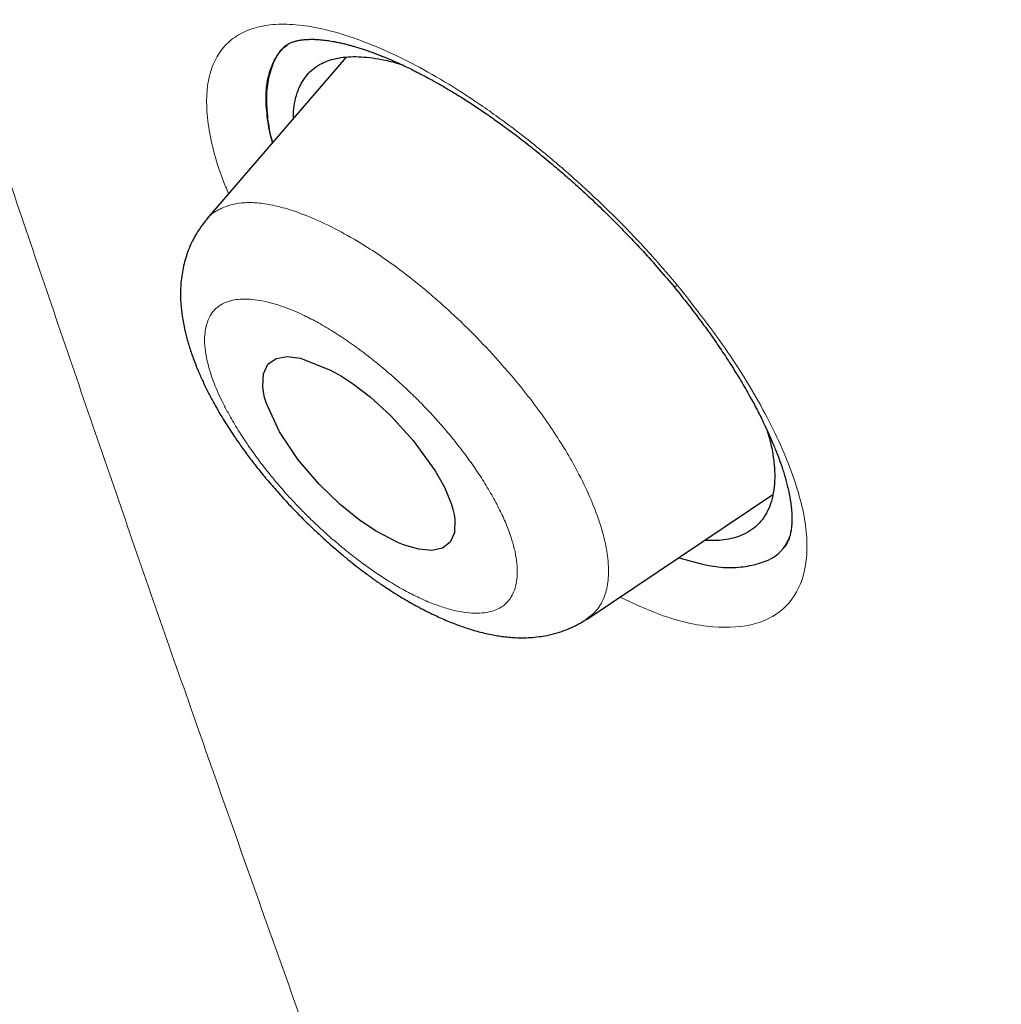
# Model space of a CAD drawing. Header units: millimetres. Extents: x 8 to 428, y 12 to 633.
# Tile 82 of 656: x 374 to 381, y 150 to 157. Entities that reach past the tile are written whole.
import ezdxf

# ---------------------------------------------------------------- set-up
doc = ezdxf.new("R2010")
doc.units = ezdxf.units.MM

msp = doc.modelspace()

# ---------------------------------------------------------------- linework, layer by layer
at = {"color": 7, "linetype": 'Continuous', "lineweight": 30}
for p, q in [((376.5335, 156.8519), (375.5481, 155.709)), ((375.5491, 155.7037), (375.551, 155.7066)), ((378.2368, 152.8791), (379.5498, 153.7611))]:
    msp.add_line(p, q, dxfattribs=at)
at = {"color": 7, "linetype": 'Continuous', "lineweight": 30, "flags": 128}
msp.add_lwpolyline([(377.2758, 153.6983), (377.2879, 153.6576), (377.2966, 153.6194), (377.3019, 153.5834), (377.2984, 153.4914), (377.268, 153.4235), (377.2138, 153.3818), (377.1382, 153.3662), (377.047, 153.3748), (376.9792, 153.3927), (376.9396, 153.4065), (376.9046, 153.4203), (376.7406, 153.5049), (376.6255, 153.5823), (376.4902, 153.6909), (376.3422, 153.8331), (376.1942, 154.0067), (376.0625, 154.2038), (375.9697, 154.4051), (375.9575, 154.4464), (375.949, 154.4855), (375.944, 154.5219), (375.9487, 154.6148), (375.981, 154.6824), (376.0382, 154.7228), (376.1161, 154.7358), (376.2104, 154.7241), (376.4277, 154.637), (376.4277, 154.637), (376.4277, 154.637), (376.4277, 154.637), (376.4277, 154.637), (376.4277, 154.637), (376.4278, 154.637), (376.4279, 154.6369), (376.4281, 154.6368), (376.4286, 154.6365), (376.4298, 154.6359), (376.434, 154.6337), (376.4481, 154.6262), (376.5004, 154.5962), (376.5862, 154.5401), (376.7032, 154.4502), (376.8476, 154.3188), (377.0074, 154.1437), (377.1626, 153.9293), (377.2276, 153.8133), (377.2758, 153.6983)], dxfattribs=at)
at = {"color": 8, "linetype": 'Continuous', "lineweight": 0}
msp.add_arc((378.8634, 155.268), 0.0358, 232.98226, 295.19058, dxfattribs=at)
at = {"color": 7, "linetype": 'Continuous', "lineweight": 30}
for points, knots in [([(417.6766, 128.7948), (417.7806, 129.4811), (417.9876, 130.8469), (417.9966, 133.1271), (417.8554, 135.5008), (417.5761, 137.9598), (417.1567, 140.7382), (416.5718, 143.8502), (415.8134, 147.2951), (414.8705, 151.2028), (413.7487, 155.5681), (412.5272, 160.3679), (411.2402, 165.2199), (409.8014, 170.1842), (408.4069, 174.4418), (407.1285, 177.944), (406.0527, 180.6406), (404.8278, 183.4145), (403.4127, 186.2721), (401.8581, 189.0438), (400.1715, 191.6963), (398.3909, 194.1861), (396.428, 196.609), (394.3524, 198.9161), (392.2226, 201.0994), (389.7096, 203.5054), (386.8115, 206.0842), (383.5396, 208.7827), (380.2767, 211.3065), (377.031, 213.6727), (373.8111, 215.871), (370.6295, 217.9002), (367.4941, 219.78), (364.3962, 221.5689), (361.3096, 223.3457), (358.2319, 225.0507), (355.1791, 226.6265), (352.1771, 228.0234), (349.2495, 229.2215), (346.4081, 230.2219), (343.6678, 230.99), (341.3537, 231.4221), (339.4535, 231.565), (337.932, 231.4903), (336.5582, 231.1733), (335.3954, 230.5551), (334.4969, 229.6107), (333.8146, 228.3247), (333.3637, 226.7673), (333.2488, 225.5146), (333.1942, 224.9183)], [0, 0, 0, 0, 0.019898, 0.0396, 0.059165, 0.078622, 0.098013, 0.123341, 0.148581, 0.173731, 0.20787, 0.241963, 0.276212, 0.310625, 0.34521, 0.362609, 0.380135, 0.397811, 0.415673, 0.433756, 0.448997, 0.464412, 0.479837, 0.495071, 0.510122, 0.52503, 0.54719, 0.569189, 0.591089, 0.61295, 0.634797, 0.656567, 0.678195, 0.699628, 0.72106, 0.742688, 0.76446, 0.786303, 0.808169, 0.830066, 0.852064, 0.874225, 0.889133, 0.904185, 0.919416, 0.934846, 0.950253, 0.965505, 0.983583, 1, 1, 1, 1]), ([(415.4672, 128.7554), (415.5524, 129.304), (415.7228, 130.4002), (415.7717, 132.2072), (415.7093, 134.0952), (415.5413, 136.0586), (415.2909, 138.0772), (414.9112, 140.5354), (414.3594, 143.4585), (413.6071, 146.8606), (412.73, 150.4732), (411.7455, 154.2814), (410.7117, 158.2604), (409.6492, 162.2604), (408.5083, 166.313), (407.2427, 170.4418), (406.0457, 173.9607), (404.9795, 176.8321), (404.1089, 179.0194), (403.1515, 181.244), (402.0894, 183.5081), (400.9022, 185.8099), (399.682, 187.948), (398.4537, 189.9009), (397.2555, 191.6557), (395.9597, 193.3898), (394.4233, 195.2724), (392.6374, 197.2709), (390.6181, 199.3571), (388.4166, 201.4825), (386.0438, 203.6311), (383.509, 205.7868), (380.9644, 207.8325), (378.4202, 209.7779), (375.6719, 211.7809), (372.7287, 213.8002), (369.6036, 215.8028), (366.5074, 217.6657), (363.4341, 219.4428), (360.371, 221.2033), (357.3289, 222.8822), (354.3265, 224.4234), (351.5786, 225.692), (349.0874, 226.7151), (346.8438, 227.5332), (344.6653, 228.2114), (342.5652, 228.7298), (340.677, 229.0435), (339.0084, 229.1529), (337.5617, 229.0677), (336.3756, 228.7839), (335.4444, 228.3266), (334.7406, 227.7452), (334.1711, 227.0114), (333.6788, 226.0508), (333.3016, 224.8355), (333.0648, 223.3559), (332.9739, 221.7573), (333.0016, 220.0693), (333.1257, 218.3131), (333.3929, 215.9028), (333.8777, 212.7951), (334.6419, 208.9558), (335.5382, 205.0443), (336.5191, 201.0914), (337.5317, 197.1245), (338.5097, 193.3649), (339.4975, 189.7791), (340.5098, 186.361), (341.6309, 182.8841), (342.7286, 179.7783), (343.7654, 177.0671), (344.702, 174.7689), (345.7261, 172.4339), (346.8399, 170.0621), (347.6832, 168.4496), (348.1051, 167.6428)], [0, 0, 0, 0, 0.011709, 0.0234, 0.035079, 0.046745, 0.058401, 0.070053, 0.08835, 0.106637, 0.124908, 0.145647, 0.166375, 0.187119, 0.207887, 0.228673, 0.249479, 0.259892, 0.270315, 0.28075, 0.291198, 0.301658, 0.31213, 0.319994, 0.327864, 0.335737, 0.343609, 0.354092, 0.364563, 0.37502, 0.38755, 0.400066, 0.41258, 0.425091, 0.437599, 0.45323, 0.468841, 0.484431, 0.499999, 0.515569, 0.531166, 0.546782, 0.562408, 0.574915, 0.587424, 0.599934, 0.612454, 0.624987, 0.635443, 0.645912, 0.656393, 0.664263, 0.672136, 0.680006, 0.687871, 0.698343, 0.708803, 0.71925, 0.729685, 0.740108, 0.750521, 0.771326, 0.792113, 0.81288, 0.833624, 0.854353, 0.875091, 0.892532, 0.909986, 0.927451, 0.944927, 0.955919, 0.966921, 0.977933, 0.988958, 1, 1, 1, 1]), ([(363.503, 218.8847), (363.5837, 218.8382), (363.7422, 218.7468), (363.9754, 218.6121), (364.1995, 218.4826), (364.4144, 218.3583), (364.6202, 218.2391), (364.8134, 218.1271), (364.9942, 218.022), (365.1631, 217.9238), (365.3238, 217.8302), (365.4764, 217.7413), (365.6209, 217.657), (365.7572, 217.5773), (365.8853, 217.5023), (366.0053, 217.432), (366.1171, 217.3664), (366.2539, 217.286), (366.419, 217.1889), (366.6844, 217.0324), (367.0219, 216.8326), (367.4334, 216.5878), (367.8502, 216.3383), (368.3802, 216.019), (369.0216, 215.6288), (369.7746, 215.1646), (370.5291, 214.6917), (371.258, 214.2271), (371.9612, 213.7717), (372.6385, 213.3265), (373.3169, 212.8739), (373.9965, 212.4139), (374.6771, 211.9463), (375.3588, 211.4712), (376.0414, 210.9884), (376.7135, 210.5064), (377.3751, 210.0256), (378.0259, 209.5465), (378.6771, 209.0607), (379.3288, 208.5683), (379.9807, 208.0692), (380.5588, 207.621), (381.0629, 207.2258), (381.4933, 206.8856), (381.9249, 206.5415), (382.3048, 206.2361), (382.6332, 205.9701), (382.9097, 205.7448), (383.1883, 205.5165), (383.471, 205.2834), (383.7492, 205.0526), (384.024, 204.8232), (384.2948, 204.5956), (384.5722, 204.3612), (384.7968, 204.1701), (384.9649, 204.0264), (385.0719, 203.9347), (385.1724, 203.8485), (385.2654, 203.7683), (385.3511, 203.6944), (385.4294, 203.6267), (385.5003, 203.5653), (385.5574, 203.5157), (385.6021, 203.4769), (385.6358, 203.4476), (385.666, 203.4213), (385.6924, 203.3984), (385.7156, 203.3781), (385.739, 203.3577), (385.7669, 203.3334), (385.8017, 203.303), (385.8439, 203.2662), (385.8926, 203.2235), (385.947, 203.1759), (386.0312, 203.102), (386.1466, 203.0006), (386.295, 202.8696), (386.4533, 202.7293), (386.6049, 202.5945), (386.7482, 202.4665), (386.8817, 202.3469), (387.0203, 202.2222), (387.1625, 202.0938), (387.3042, 201.9654), (387.4415, 201.8405), (387.5758, 201.7179), (387.7066, 201.598), (387.8334, 201.4813), (387.9519, 201.372), (388.062, 201.2701), (388.1587, 201.1803), (388.243, 201.1018), (388.3156, 201.034), (388.3844, 200.9697), (388.4526, 200.9059), (388.5232, 200.8396), (388.6132, 200.755), (388.7243, 200.6502), (388.8584, 200.5234), (389.0009, 200.388), (389.1518, 200.2441), (389.3108, 200.0918), (389.4757, 199.9329), (389.6743, 199.7408), (389.9017, 199.5192), (390.1713, 199.2545), (390.4499, 198.9783), (390.7367, 198.6913), (391.0471, 198.3776), (391.3831, 198.0341), (391.7463, 197.6578), (392.1072, 197.2785), (392.4682, 196.8936), (392.8292, 196.503), (393.1899, 196.1064), (393.5478, 195.7066), (393.9028, 195.3033), (394.2546, 194.8967), (394.6028, 194.4872), (394.946, 194.0752), (395.2839, 193.6615), (395.6165, 193.2461), (395.9439, 192.8288), (396.2663, 192.4098), (396.5609, 192.019), (396.8299, 191.6557), (397.0753, 191.3191), (397.3202, 190.9776), (397.5647, 190.6311), (397.7645, 190.343), (397.9207, 190.1151), (398.0323, 189.9508), (398.1405, 189.7905), (398.2435, 189.6366), (398.3411, 189.4897), (398.4384, 189.3423), (398.5349, 189.1951), (398.6299, 189.0492), (398.7179, 188.9131), (398.7911, 188.7994), (398.8526, 188.7035), (398.9059, 188.6201), (398.9626, 188.5308), (399.0233, 188.4346), (399.0882, 188.3314), (399.1615, 188.214), (399.2437, 188.0815), (399.3351, 187.9329), (399.4316, 187.7747), (399.552, 187.5757), (399.693, 187.3405), (399.8511, 187.0737), (400.0046, 186.8117), (400.1531, 186.5552), (400.2969, 186.304), (400.4442, 186.0439), (400.5947, 185.7749), (400.7486, 185.4961), (400.8985, 185.2213), (401.0654, 184.9113), (401.248, 184.5674), (401.4447, 184.1904), (401.6359, 183.8178), (401.8227, 183.4479), (402.013, 183.0648), (402.2067, 182.6685), (402.4034, 182.2589), (402.5963, 181.8504), (402.7855, 181.443), (402.9712, 181.0366), (403.1539, 180.6303), (403.3346, 180.222), (403.4837, 179.8795), (403.6028, 179.6025), (403.6925, 179.3923), (403.7819, 179.1808), (403.8709, 178.9688), (403.9575, 178.7607), (404.0404, 178.5598), (404.1188, 178.3684), (404.1933, 178.1854), (404.2565, 178.0291), (404.3093, 177.8977), (404.3525, 177.7897), (404.3941, 177.6854), (404.4347, 177.5832), (404.4755, 177.48), (404.5205, 177.3659), (404.5705, 177.2384), (404.6258, 177.0968), (404.6838, 176.9475), (404.7412, 176.799), (404.7977, 176.6519), (404.853, 176.5071), (404.9091, 176.3596), (404.9645, 176.2133), (405.0177, 176.0719), (405.0713, 175.9288), (405.125, 175.7848), (405.1784, 175.6406), (405.2286, 175.5046), (405.2741, 175.3808), (405.3155, 175.2679), (405.3542, 175.1617), (405.3937, 175.0532), (405.435, 174.9392), (405.4782, 174.8193), (405.5234, 174.6937), (405.5704, 174.5623), (405.622, 174.4175), (405.6784, 174.2584), (405.7393, 174.086), (405.801, 173.9104), (405.8624, 173.7348), (405.9421, 173.5058), (406.0392, 173.2248), (406.1487, 172.9053), (406.2517, 172.6021), (406.3495, 172.3122), (406.4469, 172.0209), (406.528, 171.7765), (406.593, 171.5795), (406.6419, 171.4305), (406.6909, 171.2808), (406.74, 171.1304), (406.7891, 170.9792), (406.8378, 170.8283), (406.8855, 170.6805), (406.9317, 170.5363), (406.9761, 170.3976), (407.0184, 170.2646), (407.0581, 170.1396), (407.0952, 170.0225), (407.1296, 169.9135), (407.1601, 169.8165), (407.188, 169.7278), (407.2146, 169.643), (407.2426, 169.5533), (407.2724, 169.4579), (407.3074, 169.3453), (407.3481, 169.2143), (407.3947, 169.0634), (407.4422, 168.9091), (407.4902, 168.7527), (407.5375, 168.5978), (407.5848, 168.4423), (407.6315, 168.2885), (407.6774, 168.1365), (407.7393, 167.9306), (407.8164, 167.6731), (407.9076, 167.3663), (407.996, 167.0667), (408.0825, 166.7716), (408.2356, 166.2455), (408.4529, 165.4886), (408.73, 164.5034), (409.0009, 163.5219), (409.2665, 162.5435), (409.5274, 161.568), (409.8271, 160.4327), (410.1642, 159.1386), (410.5386, 157.6861), (410.9106, 156.2357), (411.2685, 154.8443), (411.6103, 153.5129), (411.8544, 152.5548), (412.0175, 151.9098), (412.1017, 151.5756), (412.186, 151.2394), (412.2705, 150.9012), (412.3553, 150.5599), (412.4329, 150.2461), (412.5035, 149.9589), (412.5673, 149.6983), (412.6202, 149.4808), (412.6623, 149.3075), (412.6932, 149.1797), (412.7241, 149.0515), (412.7545, 148.9251), (412.7861, 148.7936), (412.8181, 148.6599), (412.8502, 148.5254), (412.8798, 148.4006), (412.9022, 148.3063), (412.9179, 148.24), (412.9274, 148.1999), (412.936, 148.1635), (412.9433, 148.1324), (412.9494, 148.1067), (412.9542, 148.0863), (412.9584, 148.0682), (412.9635, 148.0469), (412.9702, 148.0182), (412.979, 147.9809), (412.9894, 147.9364), (413.0016, 147.8847), (413.0154, 147.8257), (413.0309, 147.7594), (413.048, 147.6861), (413.0797, 147.5499), (413.125, 147.3546), (413.1862, 147.0887), (413.2493, 146.8125), (413.3141, 146.5265), (413.3843, 146.2135), (413.4598, 145.8735), (413.5402, 145.5065), (413.6181, 145.1458), (413.6938, 144.7906), (413.7911, 144.3268), (413.9087, 143.7538), (414.0218, 143.1838), (414.1099, 142.7271), (414.1751, 142.3825), (414.2388, 142.0385), (414.3012, 141.6936), (414.3582, 141.3714), (414.4102, 141.0706), (414.4574, 140.7918), (414.5041, 140.5099), (414.5503, 140.2238), (414.5915, 139.9623), (414.6279, 139.7258), (414.6596, 139.5151), (414.6911, 139.3015), (414.718, 139.1147), (414.7402, 138.9578), (414.7574, 138.8339), (414.7735, 138.7172), (414.7883, 138.6075), (414.8021, 138.5049), (414.8147, 138.4093), (414.8263, 138.3207), (414.8369, 138.2385), (414.8471, 138.1593), (414.8584, 138.0703), (414.8712, 137.9672), (414.8858, 137.8487), (414.9013, 137.7211), (414.9174, 137.5844), (414.9343, 137.4385), (414.9517, 137.285), (414.9692, 137.1257), (414.9866, 136.9627), (415.0069, 136.7658), (415.0298, 136.5347), (415.0545, 136.269), (415.074, 136.0456), (415.0888, 135.8652), (415.0995, 135.7299), (415.1095, 135.5974), (415.1188, 135.4696), (415.1272, 135.3472), (415.1357, 135.2187), (415.1441, 135.0854), (415.1506, 134.9742), (415.155, 134.8952), (415.1577, 134.8472), (415.16, 134.804), (415.1618, 134.769), (415.1632, 134.7415), (415.1643, 134.7208), (415.1651, 134.7032), (415.166, 134.686), (415.167, 134.6662), (415.1681, 134.6421), (415.1695, 134.6139), (415.1712, 134.5782), (415.1732, 134.534), (415.1756, 134.4811), (415.178, 134.4235), (415.1805, 134.3631), (415.1839, 134.275), (415.1881, 134.1581), (415.1927, 134.0108), (415.1968, 133.858), (415.2, 133.711), (415.2023, 133.5702), (415.204, 133.437), (415.205, 133.3043), (415.2054, 133.1759), (415.2052, 133.0553), (415.2045, 132.943), (415.2034, 132.8386), (415.202, 132.7414), (415.2005, 132.6587), (415.199, 132.5894), (415.1976, 132.5322), (415.1962, 132.4777), (415.1946, 132.423), (415.1926, 132.3586), (415.1899, 132.2817), (415.1865, 132.1911), (415.1822, 132.0926), (415.1771, 131.9863), (415.1711, 131.8723), (415.1649, 131.7687), (415.1591, 131.6779), (415.154, 131.6041), (415.1489, 131.5337), (415.1439, 131.4683), (415.1391, 131.408), (415.1345, 131.3529), (415.1302, 131.3033), (415.1263, 131.2592), (415.1228, 131.2208), (415.1197, 131.1879), (415.117, 131.1598), (415.1144, 131.1336), (415.1118, 131.1065), (415.1087, 131.0765), (415.1053, 131.0426), (415.1013, 131.0044), (415.0966, 130.961), (415.0913, 130.9125), (415.0852, 130.8588), (415.0783, 130.8), (415.0705, 130.7361), (415.0618, 130.6674), (415.0524, 130.5952), (415.0424, 130.5221), (415.0291, 130.4284), (415.0125, 130.3171), (414.993, 130.1944), (414.9742, 130.0833), (414.9564, 129.9829), (414.939, 129.8888), (414.9219, 129.8006), (414.9054, 129.7184), (414.8895, 129.6419), (414.8743, 129.5711), (414.8627, 129.5186), (414.8546, 129.4828), (414.8498, 129.4616), (414.8446, 129.4392), (414.8387, 129.4136), (414.8315, 129.3832), (414.8231, 129.3477), (414.8133, 129.3073), (414.8021, 129.2619), (414.794, 129.23), (414.7898, 129.2131)], [0, 0, 0, 0, 0.002478, 0.004863, 0.007153, 0.009349, 0.011451, 0.013459, 0.015266, 0.01699, 0.01863, 0.020186, 0.021659, 0.023048, 0.024354, 0.025576, 0.026715, 0.027771, 0.029757, 0.031759, 0.035874, 0.040057, 0.044305, 0.04857, 0.056184, 0.063798, 0.071411, 0.079023, 0.08582, 0.092618, 0.099414, 0.106211, 0.113008, 0.119804, 0.126601, 0.133397, 0.139856, 0.146315, 0.152774, 0.159233, 0.165692, 0.17215, 0.176411, 0.180671, 0.184937, 0.189238, 0.191963, 0.194704, 0.197462, 0.200251, 0.20312, 0.205746, 0.208438, 0.211196, 0.214019, 0.215143, 0.216217, 0.217217, 0.218144, 0.218998, 0.219779, 0.220486, 0.22112, 0.221488, 0.221825, 0.222129, 0.222392, 0.222613, 0.222826, 0.223092, 0.223448, 0.223869, 0.224356, 0.224908, 0.225497, 0.226882, 0.228367, 0.229951, 0.231635, 0.232921, 0.23426, 0.235651, 0.237094, 0.238543, 0.239924, 0.241236, 0.242599, 0.243878, 0.245073, 0.246185, 0.247213, 0.248006, 0.248741, 0.249419, 0.250096, 0.250813, 0.251568, 0.252833, 0.254194, 0.255651, 0.257179, 0.258799, 0.260509, 0.262227, 0.264885, 0.267492, 0.270527, 0.273489, 0.276377, 0.28018, 0.28398, 0.28778, 0.29158, 0.295458, 0.299338, 0.30322, 0.307106, 0.310997, 0.314893, 0.318782, 0.322656, 0.326526, 0.330392, 0.334256, 0.33812, 0.341159, 0.344231, 0.347341, 0.350491, 0.353681, 0.355184, 0.35669, 0.358147, 0.359539, 0.360865, 0.362128, 0.363532, 0.364846, 0.36607, 0.367203, 0.367911, 0.368649, 0.369452, 0.370319, 0.37125, 0.372246, 0.373502, 0.374849, 0.376284, 0.377807, 0.380273, 0.382708, 0.385093, 0.38743, 0.389717, 0.391957, 0.394535, 0.397068, 0.399576, 0.402059, 0.405565, 0.409022, 0.412436, 0.415844, 0.419252, 0.423056, 0.426861, 0.430668, 0.434475, 0.438284, 0.442093, 0.445932, 0.449832, 0.451811, 0.453807, 0.455817, 0.457843, 0.459862, 0.46177, 0.463601, 0.465353, 0.467027, 0.468099, 0.469137, 0.47014, 0.471108, 0.472086, 0.47312, 0.474409, 0.475775, 0.477218, 0.478737, 0.480087, 0.481491, 0.482947, 0.484379, 0.485755, 0.487076, 0.488563, 0.489972, 0.491305, 0.492562, 0.493619, 0.494636, 0.495701, 0.496822, 0.497999, 0.499232, 0.500521, 0.501866, 0.503494, 0.505199, 0.506936, 0.508661, 0.510372, 0.513697, 0.51697, 0.519851, 0.522716, 0.525615, 0.528547, 0.530027, 0.531515, 0.533012, 0.534517, 0.536031, 0.537554, 0.539053, 0.54048, 0.541897, 0.543234, 0.544492, 0.54567, 0.546769, 0.547788, 0.548603, 0.54945, 0.550355, 0.551319, 0.552341, 0.553767, 0.555293, 0.556919, 0.558455, 0.560048, 0.561628, 0.56319, 0.564734, 0.566261, 0.569472, 0.5726, 0.575646, 0.578649, 0.581652, 0.591807, 0.601962, 0.612117, 0.622273, 0.632427, 0.642582, 0.657814, 0.673047, 0.688281, 0.703514, 0.716918, 0.730322, 0.733834, 0.737367, 0.740925, 0.744508, 0.748117, 0.751783, 0.754501, 0.757272, 0.760097, 0.761447, 0.76281, 0.764184, 0.765551, 0.766856, 0.768395, 0.769832, 0.771168, 0.772401, 0.772857, 0.773297, 0.77369, 0.774024, 0.774298, 0.774514, 0.77468, 0.774879, 0.775201, 0.7756, 0.776077, 0.776632, 0.777265, 0.777975, 0.778763, 0.779625, 0.782363, 0.785056, 0.788204, 0.791288, 0.794308, 0.798347, 0.802327, 0.806249, 0.810112, 0.813935, 0.821442, 0.828949, 0.83277, 0.836591, 0.840413, 0.844244, 0.848133, 0.851232, 0.854369, 0.857545, 0.860775, 0.864084, 0.866449, 0.868853, 0.871296, 0.873775, 0.87528, 0.876705, 0.87805, 0.879315, 0.8805, 0.881606, 0.882632, 0.883579, 0.884465, 0.885389, 0.886679, 0.888061, 0.889533, 0.891145, 0.892854, 0.894659, 0.896552, 0.898477, 0.900426, 0.903536, 0.906702, 0.909926, 0.911559, 0.913206, 0.914815, 0.916362, 0.917847, 0.919269, 0.921052, 0.922725, 0.923353, 0.923957, 0.924491, 0.924943, 0.925251, 0.925506, 0.925707, 0.9259, 0.926144, 0.92644, 0.926788, 0.927189, 0.927766, 0.928425, 0.929155, 0.929906, 0.930672, 0.932437, 0.934278, 0.936195, 0.938187, 0.939835, 0.941532, 0.943256, 0.944902, 0.946456, 0.947892, 0.949239, 0.950498, 0.951667, 0.95246, 0.953206, 0.953905, 0.954599, 0.955355, 0.956441, 0.957637, 0.958941, 0.960355, 0.961878, 0.96351, 0.964523, 0.965546, 0.966501, 0.967385, 0.968212, 0.968965, 0.969644, 0.970249, 0.970779, 0.971229, 0.971606, 0.971942, 0.972313, 0.972731, 0.973192, 0.973722, 0.974326, 0.975004, 0.975756, 0.976582, 0.977481, 0.978453, 0.979498, 0.980551, 0.981578, 0.983517, 0.985355, 0.98691, 0.988383, 0.989774, 0.991084, 0.992313, 0.993462, 0.994532, 0.995522, 0.995851, 0.996171, 0.996489, 0.996877, 0.997347, 0.99789, 0.998513, 0.999216, 1, 1, 1, 1]), ([(376.1049, 156.93), (376.1069, 156.9318), (376.1107, 156.935), (376.1162, 156.939), (376.1209, 156.9421), (376.1248, 156.9445), (376.1295, 156.9471), (376.1364, 156.9507), (376.1459, 156.955), (376.1565, 156.9591), (376.1676, 156.9627), (376.1796, 156.9661), (376.1931, 156.9692), (376.2073, 156.9718), (376.2216, 156.9739), (376.236, 156.9755), (376.2509, 156.9767), (376.2678, 156.9776), (376.2863, 156.9779), (376.3053, 156.9777), (376.3238, 156.9769), (376.3427, 156.9757), (376.3637, 156.9738), (376.386, 156.9713), (376.4078, 156.9683), (376.4286, 156.965), (376.4502, 156.9612), (376.4749, 156.9563), (376.5034, 156.9502), (376.5332, 156.943), (376.5611, 156.9357), (376.5874, 156.9283), (376.6154, 156.9201), (376.6468, 156.9102), (376.6806, 156.8989), (376.7139, 156.8871), (376.7433, 156.8762), (376.7669, 156.8671), (376.785, 156.86), (376.806, 156.8515), (376.8344, 156.8398), (376.8738, 156.8228), (376.9198, 156.8021), (376.966, 156.7803), (377.0124, 156.7574), (377.0595, 156.7335), (377.1143, 156.7044), (377.1771, 156.6697), (377.2482, 156.6287), (377.3235, 156.5831), (377.4021, 156.5334), (377.4835, 156.4796), (377.5711, 156.4192), (377.6647, 156.3518), (377.7641, 156.2771), (377.869, 156.1949), (377.9741, 156.1088), (378.0787, 156.0194), (378.1822, 155.9274), (378.2886, 155.8289), (378.3974, 155.7238), (378.5081, 155.6121), (378.6199, 155.4938), (378.7324, 155.3692), (378.805, 155.2832), (378.8419, 155.2394)], [0, 0, 0, 0, 0.012974, 0.024117, 0.033424, 0.040888, 0.047242, 0.060267, 0.073988, 0.086624, 0.099074, 0.110507, 0.122527, 0.135066, 0.145304, 0.155079, 0.165372, 0.175116, 0.186742, 0.198251, 0.207353, 0.21668, 0.227194, 0.238282, 0.248287, 0.257117, 0.265951, 0.276127, 0.28813, 0.300674, 0.311568, 0.320953, 0.33164, 0.34303, 0.355126, 0.367074, 0.377021, 0.384902, 0.390714, 0.395009, 0.405819, 0.418496, 0.433043, 0.449467, 0.461663, 0.475881, 0.492259, 0.510805, 0.531533, 0.554459, 0.575876, 0.598944, 0.623675, 0.649989, 0.67787, 0.707318, 0.738337, 0.766769, 0.796407, 0.827256, 0.859321, 0.892609, 0.927136, 0.962922, 1, 1, 1, 1]), ([(376.1127, 156.9378), (376.1036, 156.9308), (376.0654, 156.9015), (376.0215, 156.8247), (375.9818, 156.7092), (375.9655, 156.5738), (375.9763, 156.4203), (375.993, 156.3108), (376.0127, 156.2494), (376.0131, 156.2483)], [0, 0, 0, 0, 0.058296, 0.244366, 0.435824, 0.627176, 0.813262, 0.99656, 1, 1, 1, 1]), ([(376.1608, 156.4196), (376.1607, 156.4307), (376.1605, 156.4675), (376.1683, 156.528), (376.1853, 156.5999), (376.2141, 156.6664), (376.2528, 156.7238), (376.3012, 156.7714), (376.3561, 156.8065), (376.4155, 156.8309), (376.4777, 156.8465), (376.5461, 156.8548), (376.62, 156.8558), (376.6989, 156.8498), (376.7893, 156.835), (376.8652, 156.8184), (376.9152, 156.8023), (376.9269, 156.7985)], [0, 0, 0, 0, 0.029416, 0.097203, 0.176793, 0.256428, 0.336757, 0.416593, 0.495719, 0.561706, 0.628076, 0.695122, 0.761544, 0.82782, 0.894229, 0.975326, 1, 1, 1, 1]), ([(375.5484, 155.7045), (375.5368, 155.6904), (375.5156, 155.6648), (375.4896, 155.627), (375.4697, 155.5946), (375.4539, 155.5659), (375.4362, 155.5304), (375.4175, 155.4868), (375.3987, 155.4323), (375.3838, 155.3763), (375.3727, 155.3181), (375.3657, 155.2594), (375.3626, 155.2032), (375.3628, 155.1475), (375.3659, 155.0953), (375.3712, 155.0447), (375.3782, 154.9971), (375.3869, 154.9513), (375.3959, 154.9109), (375.4054, 154.8729), (375.4168, 154.832), (375.4301, 154.789), (375.4448, 154.7456), (375.464, 154.6934), (375.489, 154.6311), (375.5215, 154.558), (375.5575, 154.4843), (375.5912, 154.4206), (375.6214, 154.3665), (375.6493, 154.3186), (375.6808, 154.2671), (375.7141, 154.2148), (375.7539, 154.1549), (375.8013, 154.0871), (375.859, 154.0093), (375.9223, 153.9284), (375.9917, 153.8446), (376.0671, 153.7585), (376.1462, 153.6729), (376.226, 153.591), (376.3034, 153.5155), (376.3774, 153.4467), (376.4476, 153.3844), (376.5134, 153.3286), (376.5744, 153.279), (376.6293, 153.2361), (376.6691, 153.2062), (376.6955, 153.1869), (376.7126, 153.1744), (376.7336, 153.1595), (376.7604, 153.1407), (376.7935, 153.118), (376.8379, 153.0885), (376.8884, 153.0563), (376.9398, 153.0251), (376.9809, 153.0012), (377.014, 152.9827), (377.042, 152.9674), (377.0687, 152.9532), (377.0961, 152.9391), (377.1265, 152.9239), (377.1635, 152.9061), (377.2063, 152.8865), (377.2521, 152.8669), (377.2968, 152.849), (377.3413, 152.8324), (377.3884, 152.8162), (377.4363, 152.8014), (377.4858, 152.7877), (377.5339, 152.7763), (377.5808, 152.7669), (377.6251, 152.7597), (377.6699, 152.7541), (377.7194, 152.75), (377.7756, 152.7481), (377.8356, 152.7499), (377.8957, 152.7557), (377.9584, 152.766), (378.0229, 152.7819), (378.0735, 152.7992), (378.1053, 152.8121), (378.1228, 152.8196), (378.144, 152.8294), (378.1703, 152.8427), (378.2017, 152.8602), (378.2235, 152.8743), (378.2352, 152.882)], [0, 0, 0, 0, 0.012705, 0.02324, 0.031579, 0.038554, 0.04545, 0.058727, 0.071461, 0.085524, 0.099401, 0.113384, 0.126767, 0.139706, 0.153109, 0.163249, 0.175771, 0.187609, 0.196008, 0.205023, 0.215241, 0.22568, 0.236235, 0.246718, 0.263419, 0.281144, 0.299315, 0.316143, 0.326424, 0.337707, 0.35005, 0.362868, 0.374546, 0.392084, 0.410419, 0.429692, 0.449925, 0.471139, 0.493066, 0.514054, 0.533818, 0.552347, 0.569638, 0.585686, 0.600494, 0.613853, 0.62531, 0.629024, 0.632675, 0.637553, 0.6439, 0.651723, 0.66102, 0.675398, 0.687602, 0.697614, 0.704725, 0.711212, 0.717581, 0.723833, 0.730825, 0.739311, 0.750278, 0.761597, 0.772324, 0.78257, 0.793921, 0.806203, 0.817149, 0.829843, 0.840992, 0.851153, 0.861775, 0.872895, 0.886303, 0.901326, 0.915563, 0.928891, 0.946153, 0.962065, 0.966012, 0.97001, 0.97525, 0.981999, 0.990252, 1, 1, 1, 1]), ([(378.8419, 155.2394), (378.8754, 155.1984), (378.9408, 155.1183), (379.0308, 155.0004), (379.1125, 154.8881), (379.1858, 154.7817), (379.2564, 154.6738), (379.3231, 154.5658), (379.3848, 154.4591), (379.4372, 154.3621), (379.478, 154.2813), (379.5093, 154.2153), (379.5328, 154.163), (379.5523, 154.1177), (379.5679, 154.0793), (379.581, 154.046), (379.5913, 154.0184), (379.6006, 153.9928), (379.6104, 153.9648), (379.6215, 153.9314), (379.6333, 153.8932), (379.6444, 153.8537), (379.6539, 153.8163), (379.6612, 153.7841), (379.6667, 153.7571), (379.6709, 153.7344), (379.6743, 153.7132), (379.6774, 153.6912), (379.6801, 153.6681), (379.6821, 153.6458), (379.6834, 153.6247), (379.6841, 153.6051), (379.6843, 153.586), (379.6839, 153.57), (379.6833, 153.5575), (379.6827, 153.5475), (379.6819, 153.5371), (379.6804, 153.5233), (379.6783, 153.5081), (379.6757, 153.4936), (379.6733, 153.4822), (379.6707, 153.4718), (379.6677, 153.4609), (379.664, 153.4494), (379.6598, 153.4382), (379.6555, 153.4282), (379.6515, 153.4199), (379.6473, 153.4122), (379.6437, 153.4063), (379.6406, 153.4013), (379.6376, 153.3971), (379.6337, 153.3919), (379.6288, 153.3859), (379.6249, 153.3817), (379.6228, 153.3795)], [0, 0, 0, 0, 0.0468195, 0.091539, 0.1341813, 0.1747594, 0.21328, 0.2585409, 0.3005997, 0.3394628, 0.3751392, 0.3997061, 0.4219672, 0.4414795, 0.4582531, 0.4724254, 0.4859106, 0.496901, 0.5103044, 0.526377, 0.5451118, 0.5657002, 0.5842593, 0.6016169, 0.6159738, 0.6279931, 0.6402926, 0.653373, 0.6679051, 0.6839225, 0.6971389, 0.7110493, 0.7256509, 0.7393569, 0.7481077, 0.7555541, 0.7644323, 0.775179, 0.7928752, 0.8074949, 0.818579, 0.83018, 0.8435135, 0.8588837, 0.8759631, 0.891028, 0.9057094, 0.9201721, 0.9351871, 0.9428837, 0.9530556, 0.9659725, 0.981624, 1, 1, 1, 1]), ([(379.5068, 154.2201), (379.5134, 154.1985), (379.5316, 154.1393), (379.5499, 154.0491), (379.5623, 153.9495), (379.5636, 153.857), (379.5545, 153.772), (379.5353, 153.6951), (379.5059, 153.6278), (379.4665, 153.5702), (379.417, 153.5224), (379.3611, 153.4866), (379.3011, 153.4613), (379.2389, 153.4448), (379.1703, 153.4362), (379.1132, 153.4339), (379.0774, 153.4368), (379.0681, 153.4376)], [0, 0, 0, 0, 0.0434195, 0.1189532, 0.1945574, 0.270712, 0.347885, 0.4245962, 0.5003991, 0.57576, 0.6511525, 0.7270492, 0.7899486, 0.8525929, 0.9152625, 0.9782376, 1, 1, 1, 1]), ([(378.8839, 153.3138), (378.9803, 153.2868), (379.1349, 153.2437), (379.3096, 153.2434), (379.4757, 153.2737), (379.6085, 153.3351), (379.6538, 153.4305), (379.6664, 153.4572)], [0, 0, 0, 0, 0.257954, 0.413297, 0.56865, 0.879363, 1, 1, 1, 1])]:
    msp.add_open_spline(points, degree=3, knots=knots, dxfattribs=at)
at = {"color": 8, "linetype": 'Continuous', "lineweight": 0}
for points, knots in [([(363.4409, 219.0183), (364.8034, 218.2301), (367.5216, 216.6577), (371.6364, 214.1162), (375.4373, 211.536), (378.9163, 208.9904), (382.0727, 206.5334), (385.2445, 203.9029), (388.0501, 201.3905), (390.4653, 199.0649), (392.4898, 196.9783), (394.4418, 194.7971), (396.2742, 192.5299), (397.9556, 190.2079), (399.5727, 187.7107), (401.0861, 185.0701), (402.4794, 182.3195), (403.7017, 179.6207), (404.7834, 176.9729), (406.0642, 173.5201), (407.4574, 169.3131), (408.8951, 164.4002), (410.1776, 159.5795), (411.4013, 154.798), (412.5972, 150.1374), (413.6544, 145.6589), (414.5144, 141.4092), (415.0446, 137.8901), (415.3108, 135.0618), (415.3838, 132.8712), (415.3093, 130.7805), (415.0585, 129.5414), (414.9326, 128.9193)], [0, 0, 0, 0, 0.041621, 0.083027, 0.124254, 0.155187, 0.186259, 0.217684, 0.249258, 0.270278, 0.291311, 0.312423, 0.333508, 0.354515, 0.375614, 0.400882, 0.426039, 0.451271, 0.476543, 0.501735, 0.551843, 0.601883, 0.651941, 0.702019, 0.752119, 0.798831, 0.845298, 0.891449, 0.918531, 0.94558, 0.97268, 1, 1, 1, 1]), ([(372.8402, 159.9526), (373.0073, 159.4377), (373.3416, 158.408), (373.8518, 156.8718), (374.3677, 155.3418), (374.8897, 153.8186), (375.4613, 152.1753), (376.0843, 150.4121), (376.7605, 148.5293), (377.4441, 146.6512), (377.9066, 145.4048), (378.1379, 144.7816)], [0, 0, 0, 0, 0.100026, 0.200043, 0.300029, 0.399955, 0.499814, 0.624644, 0.74963, 0.874799, 1, 1, 1, 1]), ([(375.7026, 155.8881), (375.6885, 155.921), (375.6431, 156.0273), (375.5936, 156.1932), (375.5541, 156.3831), (375.5429, 156.5541), (375.5589, 156.7048), (375.6025, 156.8323), (375.6727, 156.9353), (375.7683, 157.0127), (375.8884, 157.0637), (376.0317, 157.0875), (376.1972, 157.083), (376.3821, 157.0506), (376.5831, 156.9916), (376.7978, 156.9068), (377.0238, 156.797), (377.2587, 156.6631), (377.4999, 156.5062), (377.7434, 156.3289), (377.9855, 156.1347), (378.2231, 155.926), (378.4533, 155.7051), (378.6747, 155.4745), (378.8105, 155.3153), (378.8786, 155.2357)], [0, 0, 0, 0, 0.0199298, 0.0643453, 0.1087393, 0.1532007, 0.1978278, 0.2424803, 0.2870003, 0.3314585, 0.3759171, 0.4204457, 0.4651393, 0.5098474, 0.5543916, 0.5988491, 0.6432955, 0.6878215, 0.7325479, 0.7773231, 0.8219355, 0.8664437, 0.9109045, 0.955389, 1, 1, 1, 1]), ([(376.116, 156.9344), (376.1029, 156.9245), (376.0605, 156.8929), (376.0132, 156.8149), (375.9744, 156.7026), (375.9607, 156.5691), (375.9741, 156.4161), (375.992, 156.3074), (376.0117, 156.2468), (376.0117, 156.2467)], [0, 0, 0, 0, 0.082583, 0.265836, 0.449951, 0.633991, 0.817085, 0.999753, 1, 1, 1, 1]), ([(375.551, 155.7066), (375.5517, 155.7076), (375.5707, 155.7375), (375.6296, 155.7748), (375.7195, 155.8122), (375.8182, 155.8253), (375.9175, 155.8226), (376.0273, 155.8044), (376.1593, 155.7681), (376.3156, 155.7082), (376.4961, 155.6201), (376.6679, 155.5196), (376.8265, 155.4139), (376.9697, 155.3082), (377.1124, 155.1925), (377.2692, 155.0546), (377.4378, 154.8923), (377.6134, 154.7057), (377.764, 154.5284), (377.8903, 154.3648), (377.9943, 154.2171), (378.0873, 154.0705), (378.1779, 153.9104), (378.2606, 153.7397), (378.3284, 153.5633), (378.3726, 153.3996), (378.392, 153.2517), (378.3855, 153.1225), (378.3527, 153.0149), (378.3029, 152.9334), (378.2542, 152.899), (378.2333, 152.8842)], [0, 0, 0, 0, 0.001428, 0.041895, 0.082258, 0.112445, 0.142555, 0.172718, 0.203018, 0.243552, 0.284126, 0.324585, 0.354787, 0.384829, 0.414864, 0.445014, 0.485345, 0.525767, 0.566203, 0.596525, 0.626847, 0.657161, 0.687458, 0.72783, 0.768174, 0.808463, 0.848696, 0.88892, 0.929179, 0.969483, 1, 1, 1, 1]), ([(378.8786, 155.2357), (379.0017, 155.0785), (379.248, 154.7643), (379.5231, 154.2992), (379.7146, 153.8661), (379.8044, 153.4847), (379.7827, 153.1791), (379.6593, 152.9587), (379.4426, 152.8307), (379.1369, 152.8107), (378.8047, 152.8796), (378.5647, 152.9912), (378.4696, 153.0355)], [0, 0, 0, 0, 0.103808, 0.207593, 0.311164, 0.414405, 0.5178, 0.621553, 0.725295, 0.828779, 0.932149, 1, 1, 1, 1]), ([(375.5498, 154.7116), (375.5571, 154.6823), (375.5715, 154.6239), (375.6028, 154.5389), (375.6363, 154.4616), (375.6698, 154.3928), (375.7136, 154.3108), (375.7698, 154.2155), (375.8411, 154.1068), (375.9196, 153.9976), (376.0048, 153.8888), (376.0956, 153.782), (376.1812, 153.6892), (376.2591, 153.6102), (376.3283, 153.5436), (376.4034, 153.4748), (376.4844, 153.4046), (376.5709, 153.3344), (376.6578, 153.2683), (376.7443, 153.2071), (376.8373, 153.1464), (376.9356, 153.0884), (377.0383, 153.0353), (377.1372, 152.9921), (377.2317, 152.959), (377.3208, 152.9357), (377.4031, 152.9229), (377.4779, 152.9209), (377.5402, 152.9288), (377.5915, 152.9443), (377.6326, 152.9656), (377.6674, 152.9936), (377.696, 153.0284), (377.7199, 153.0729), (377.7371, 153.1285), (377.7449, 153.1966), (377.7424, 153.2723), (377.7289, 153.3555), (377.705, 153.4448), (377.6706, 153.5398), (377.6258, 153.6399), (377.5711, 153.7442), (377.5078, 153.8512), (377.4365, 153.9593), (377.3577, 154.0679), (377.2777, 154.1689), (377.1988, 154.2616), (377.1226, 154.3454), (377.0432, 154.4274), (376.9606, 154.5076), (376.8689, 154.5913), (376.7684, 154.677), (376.6598, 154.7626), (376.551, 154.8415), (376.4433, 154.9126), (376.338, 154.9749), (376.2471, 155.0219), (376.1699, 155.0567), (376.1052, 155.0824), (376.0386, 155.1051), (375.971, 155.1235), (375.9037, 155.1364), (375.8408, 155.1428), (375.7828, 155.1424), (375.7259, 155.1345), (375.6721, 155.117), (375.6239, 155.0877), (375.5856, 155.0478), (375.5575, 154.9977), (375.5393, 154.9385), (375.5317, 154.8709), (375.5341, 154.7958), (375.5446, 154.7397), (375.5498, 154.7116)], [0, 0, 0, 0, 0.015597, 0.031137, 0.041548, 0.052053, 0.062699, 0.07829, 0.093905, 0.109628, 0.125182, 0.140692, 0.156155, 0.166519, 0.176981, 0.187586, 0.200071, 0.212575, 0.225168, 0.23766, 0.250042, 0.265686, 0.281199, 0.296741, 0.312469, 0.328239, 0.343812, 0.359335, 0.374957, 0.38742, 0.399817, 0.412232, 0.424745, 0.437435, 0.453077, 0.468745, 0.48448, 0.500055, 0.515694, 0.531215, 0.546775, 0.562529, 0.578279, 0.593847, 0.609381, 0.625026, 0.63747, 0.649859, 0.662275, 0.674799, 0.687511, 0.7031, 0.718719, 0.734444, 0.749997, 0.765514, 0.780981, 0.791345, 0.801803, 0.812402, 0.824892, 0.837398, 0.849985, 0.862478, 0.874877, 0.890521, 0.906039, 0.921589, 0.937328, 0.953159, 0.968782, 0.984346, 1, 1, 1, 1]), ([(382.3448, 132.8321), (381.7527, 133.1783), (380.5689, 133.8703), (378.8271, 134.9514), (377.1075, 136.0729), (375.41, 137.2452), (373.7308, 138.4749), (372.1875, 139.677), (370.7761, 140.833), (369.4916, 141.9304), (368.2159, 143.065), (366.948, 144.2365), (365.6872, 145.4447), (364.5313, 146.5915), (363.477, 147.6682), (362.5212, 148.6689), (361.5634, 149.6964), (360.6021, 150.7515), (359.7073, 151.758), (359.071, 152.4841), (358.7571, 152.8509), (358.6956, 152.9228)], [0, 0, 0, 0, 0.07008, 0.140097, 0.210064, 0.280004, 0.349954, 0.419961, 0.474987, 0.529992, 0.584945, 0.639824, 0.694612, 0.749301, 0.791029, 0.832791, 0.874632, 0.916616, 0.958782, 0.991924, 1, 1, 1, 1])]:
    msp.add_open_spline(points, degree=3, knots=knots, dxfattribs=at)

doc.saveas('drawing.dxf')
